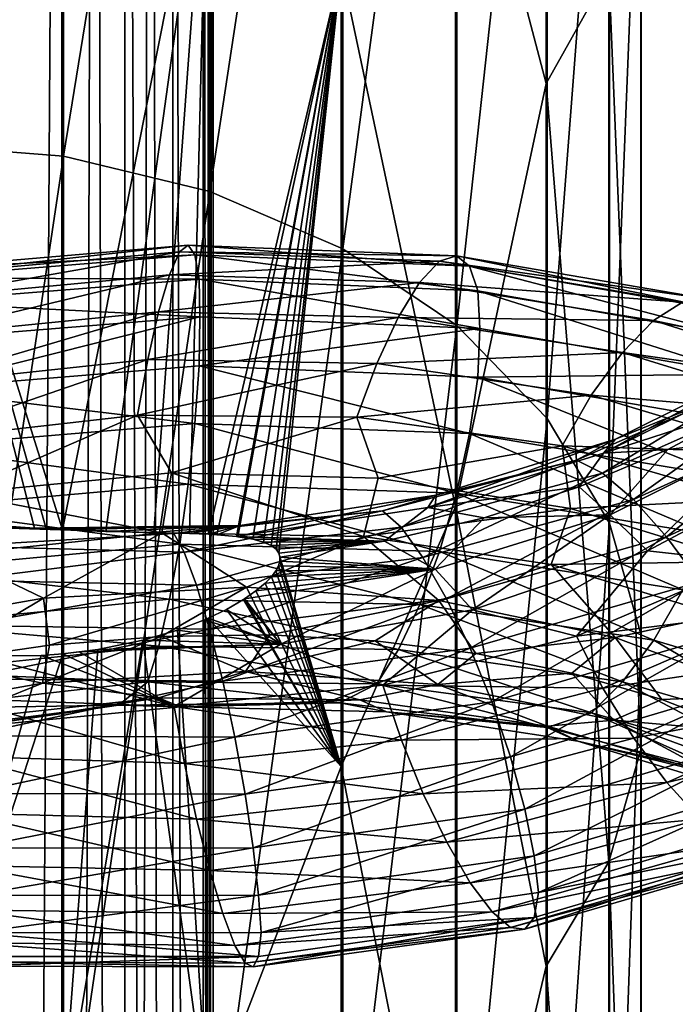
# Model space of a CAD drawing. Header units: metres. Extents: x -109 to 109, y -452 to 89.
# Tile 384 of 656: x 1 to 9, y -55 to -44. Entities that reach past the tile are written whole.
import ezdxf

# ---------------------------------------------------------------- set-up
doc = ezdxf.new("R2010")
doc.units = ezdxf.units.M
doc.layers.add('solid_K244270000C71_000_01', color=7, linetype='CONTINUOUS')
doc.layers.add('solid_k244270000c71_000_02', color=7, linetype='CONTINUOUS')

msp = doc.modelspace()

# ---------------------------------------------------------------- linework, layer by layer
at = {"layer": 'solid_K244270000C71_000_01'}
for points in [[(2.778136, -22.327826, 372.371063), (3.031089, -153.699997, 372.749908), (2.474874, -153.699997, 372.025024)], [(2.474925, -22.363464, 372.025085), (2.778136, -22.327826, 372.371063), (2.474874, -153.699997, 372.025024)], [(2.778137, -22.327826, 376.628754), (2.474925, -22.363464, 376.974731), (3.031089, -153.699997, 376.249908)], [(2.778136, -22.327826, 372.371063), (3.033048, -22.294632, 372.753296), (3.031089, -153.699997, 372.749908)], [(3.033048, -22.294632, 376.246521), (2.778137, -22.327826, 376.628754), (3.031089, -153.699997, 376.249908)], [(3.033048, -22.294632, 376.246521), (3.031089, -153.699997, 376.249908), (3.38074, -153.699997, 375.405762)], [(3.033048, -22.294632, 372.753296), (3.38074, -153.699997, 373.594025), (3.031089, -153.699997, 372.749908)], [(3.38175, -22.244411, 375.402008), (3.033048, -22.294632, 376.246521), (3.38074, -153.699997, 375.405762)], [(3.033048, -22.294632, 372.753296), (3.38175, -22.244411, 373.597809), (3.38074, -153.699997, 373.594025)], [(3.5, -22.22611, 374.499908), (3.5, -153.699997, 374.499908), (3.38074, -153.699997, 373.594025)], [(3.38175, -22.244411, 373.597809), (3.5, -22.22611, 374.499908), (3.38074, -153.699997, 373.594025)], [(3.38175, -22.244411, 375.402008), (3.38074, -153.699997, 375.405762), (3.5, -153.699997, 374.499908)], [(3.5, -22.22611, 374.499908), (3.38175, -22.244411, 375.402008), (3.5, -153.699997, 374.499908)], [(1.746732, -22.432095, 377.532867), (0.902252, -22.481905, 377.881622), (0.905867, -153.699997, 377.880646)], [(0.902252, -22.481905, 371.118195), (1.746732, -22.432095, 371.466919), (0.905867, -153.699997, 371.119171)], [(1.746732, -22.432095, 377.532867), (0.905867, -153.699997, 377.880646), (1.75, -153.699997, 377.531006)], [(1.746732, -22.432095, 371.466919), (1.75, -153.699997, 371.468811), (0.905867, -153.699997, 371.119171)], [(2.128956, -22.39905, 377.277954), (1.746732, -22.432095, 377.532867), (1.75, -153.699997, 377.531006)], [(1.746732, -22.432095, 371.466919), (2.128956, -22.39905, 371.721863), (1.75, -153.699997, 371.468811)], [(2.128956, -22.39905, 377.277954), (1.75, -153.699997, 377.531006), (2.474874, -153.699997, 376.974792)], [(2.128956, -22.39905, 371.721863), (2.474874, -153.699997, 372.025024), (1.75, -153.699997, 371.468811)], [(2.474925, -22.363464, 376.974731), (2.128956, -22.39905, 377.277954), (2.474874, -153.699997, 376.974792)], [(2.128956, -22.39905, 371.721863), (2.474925, -22.363464, 372.025085), (2.474874, -153.699997, 372.025024)], [(2.474925, -22.363464, 376.974731), (2.474874, -153.699997, 376.974792), (3.031089, -153.699997, 376.249908)], [(0, -34.381973, 793.160645), (0, -45.258682, 806.240356), (1.767249, -34.530003, 793.048462)], [(0, -45.258682, 806.240356), (1.767249, -45.397137, 806.116577), (1.767249, -34.530003, 793.048462)], [(1.767249, -34.530003, 793.048462), (1.767249, -45.397137, 806.116577), (3.458888, -34.968197, 792.716309)], [(1.767249, -45.397137, 806.116577), (3.458888, -45.806995, 805.75), (3.458888, -34.968197, 792.716309)], [(3.458888, -34.968197, 792.716309), (3.458888, -45.806995, 805.75), (4.999055, -35.677368, 792.178772)], [(6.304805, -40.557217, 777.54126), (7.353192, -35.370823, 772.376648), (7.353192, -44.554089, 785.450439)], [(8.079568, -43.260101, 786.431213), (7.353192, -44.554089, 785.450439), (7.353192, -35.370823, 772.376648)], [(3.458888, -45.806995, 805.75), (4.999055, -46.47031, 805.156799), (4.999055, -35.677368, 792.178772)], [(4.999055, -35.677368, 792.178772), (4.999055, -46.47031, 805.156799), (6.320303, -36.626461, 791.459351)], [(4.999055, -46.47031, 805.156799), (6.320303, -47.358025, 804.362915), (6.320303, -36.626461, 791.459351)], [(6.320303, -36.626461, 791.459351), (6.320303, -47.358025, 804.362915), (7.364774, -37.773911, 790.589661)], [(6.320303, -47.358025, 804.362915), (7.364774, -48.431274, 803.403137), (7.364774, -37.773911, 790.589661)], [(7.364774, -37.773911, 790.589661), (7.364774, -48.431274, 803.403137), (8.086726, -39.069469, 789.607605)], [(7.364774, -48.431274, 803.403137), (8.086726, -49.643055, 802.319397), (8.086726, -39.069469, 789.607605)], [(8.086726, -39.069469, 789.607605), (8.086726, -49.643055, 802.319397), (8.454546, -40.456402, 788.556396)], [(4.980319, -43.20858, 779.232605), (6.304805, -40.557217, 777.54126), (6.304805, -49.453522, 789.332947)], [(6.304805, -49.453522, 789.332947), (6.304805, -40.557217, 777.54126), (7.353192, -44.554089, 785.450439)], [(8.086726, -49.643055, 802.319397), (8.454546, -50.940296, 801.159302), (8.454546, -40.456402, 788.556396)], [(8.454546, -40.456402, 788.556396), (8.454546, -50.940296, 801.159302), (8.452125, -41.87397, 787.481873)], [(3.437735, -41.226017, 774.859253), (1.754333, -49.720928, 785.489807), (1.744606, -41.292599, 773.987427)], [(3.437735, -41.226017, 774.859253), (2.257303, -49.739788, 785.710327), (1.754333, -49.720928, 785.489807)], [(3.437735, -41.226017, 774.859253), (2.811814, -49.753162, 786.005859), (2.257303, -49.739788, 785.710327)], [(3.437735, -41.226017, 774.859253), (3.225638, -49.763775, 786.271667), (2.811814, -49.753162, 786.005859)], [(3.437735, -41.226017, 774.859253), (3.445508, -49.772915, 786.433533), (3.225638, -49.763775, 786.271667)], [(4.980319, -43.20858, 779.232605), (3.445508, -49.772915, 786.433533), (3.437735, -41.226017, 774.859253)], [(8.452125, -41.87397, 787.481873), (8.452125, -52.266197, 799.973511), (8.079568, -43.260101, 786.431213)], [(8.454546, -50.940296, 801.159302), (8.452125, -52.266197, 799.973511), (8.452125, -41.87397, 787.481873)], [(4.980319, -43.20858, 779.232605), (3.540822, -49.778484, 786.509399), (3.445508, -49.772915, 786.433533)], [(4.980319, -43.20858, 779.232605), (3.768204, -49.798592, 786.707947), (3.540822, -49.778484, 786.509399)], [(4.980319, -43.20858, 779.232605), (3.782836, -49.800346, 786.721741), (3.768204, -49.798592, 786.707947)], [(4.980319, -43.20858, 779.232605), (3.95776, -49.828815, 786.900391), (3.782836, -49.800346, 786.721741)], [(4.980319, -43.20858, 779.232605), (4.083515, -49.863361, 787.051331), (3.95776, -49.828815, 786.900391)], [(4.980319, -43.20858, 779.232605), (4.170377, -49.902615, 787.177185), (4.083515, -49.863361, 787.051331)], [(4.980319, -43.20858, 779.232605), (4.226711, -49.945179, 787.281189), (4.170377, -49.902615, 787.177185)], [(4.980319, -43.20858, 779.232605), (4.259057, -49.989647, 787.366089), (4.226711, -49.945179, 787.281189)], [(4.980319, -43.20858, 779.232605), (4.980319, -52.459599, 791.095459), (4.259057, -49.989647, 787.366089)], [(4.980319, -43.20858, 779.232605), (6.304805, -49.453522, 789.332947), (4.980319, -52.459599, 791.095459)], [(8.079568, -43.260101, 786.431213), (8.079568, -53.562691, 798.814087), (7.353192, -44.554089, 785.450439)], [(8.452125, -52.266197, 799.973511), (8.079568, -53.562691, 798.814087), (8.079568, -43.260101, 786.431213)], [(6.304805, -49.453522, 789.332947), (7.353192, -44.554089, 785.450439), (7.353192, -54.772999, 797.731689)], [(8.079568, -53.562691, 798.814087), (7.353192, -54.772999, 797.731689), (7.353192, -44.554089, 785.450439)], [(0, -45.258682, 806.240356), (0, -57.165459, 818.389893), (1.767249, -45.397137, 806.116577)], [(0, -57.165459, 818.389893), (1.767249, -57.293434, 818.255249), (1.767249, -45.397137, 806.116577)], [(1.767249, -45.397137, 806.116577), (1.767249, -57.293434, 818.255249), (3.458888, -45.806995, 805.75)], [(1.767249, -57.293434, 818.255249), (3.458888, -57.672264, 817.85675), (3.458888, -45.806995, 805.75)], [(3.458888, -45.806995, 805.75), (3.458888, -57.672264, 817.85675), (4.999055, -46.47031, 805.156799)], [(0.006252, -46.778297, 829.222656), (0.006452, -46.698555, 829.928345), (3.210426, -46.427982, 829.26947)], [(3.110912, -46.504055, 828.57074), (0.006252, -46.778297, 829.222656), (3.210426, -46.427982, 829.26947)], [(3.210426, -46.427982, 829.26947), (0.006452, -46.698555, 829.928345), (3.287148, -46.537621, 829.969299)], [(3.110912, -46.504055, 828.57074), (3.210426, -46.427982, 829.26947), (6.314498, -46.549065, 828.210144)], [(3.210426, -46.427982, 829.26947), (3.287148, -46.537621, 829.969299), (6.465402, -46.669079, 828.894287)], [(6.314498, -46.549065, 828.210144), (3.210426, -46.427982, 829.26947), (6.465402, -46.669079, 828.894287)], [(3.458888, -57.672264, 817.85675), (4.999055, -58.285358, 817.211792), (4.999055, -46.47031, 805.156799)], [(4.999055, -46.47031, 805.156799), (4.999055, -58.285358, 817.211792), (6.320303, -47.358025, 804.362915)], [(0.006016, -47.049816, 828.56366), (0.006252, -46.778297, 829.222656), (3.110912, -46.504055, 828.57074)], [(2.993939, -46.770496, 827.920288), (0.006016, -47.049816, 828.56366), (3.110912, -46.504055, 828.57074)], [(0.006452, -46.698555, 829.928345), (0.006606, -46.806087, 830.633362), (3.287148, -46.537621, 829.969299)], [(3.287148, -46.537621, 829.969299), (0.006606, -46.806087, 830.633362), (3.336515, -46.819164, 830.620483)], [(2.993939, -46.770496, 827.920288), (3.110912, -46.504055, 828.57074), (6.118767, -46.610134, 827.531555)], [(6.118767, -46.610134, 827.531555), (3.110912, -46.504055, 828.57074), (6.314498, -46.549065, 828.210144)], [(3.287148, -46.537621, 829.969299), (3.336515, -46.819164, 830.620483), (6.5625, -46.955814, 829.535156)], [(6.465402, -46.669079, 828.894287), (3.287148, -46.537621, 829.969299), (6.5625, -46.955814, 829.535156)], [(6.118767, -46.610134, 827.531555), (6.314498, -46.549065, 828.210144), (9.220133, -47.049229, 826.770508)], [(6.314498, -46.549065, 828.210144), (6.465402, -46.669079, 828.894287), (9.440475, -47.187634, 827.428894)], [(9.220133, -47.049229, 826.770508), (6.314498, -46.549065, 828.210144), (9.440475, -47.187634, 827.428894)], [(5.888696, -46.857697, 826.904602), (2.993939, -46.770496, 827.920288), (6.118767, -46.610134, 827.531555)], [(5.888696, -46.857697, 826.904602), (6.118767, -46.610134, 827.531555), (8.934335, -47.084309, 826.124573)], [(8.934335, -47.084309, 826.124573), (6.118767, -46.610134, 827.531555), (9.220133, -47.049229, 826.770508)], [(6.465402, -46.669079, 828.894287), (6.5625, -46.955814, 829.535156), (9.582253, -47.484169, 828.052429)], [(9.440475, -47.187634, 827.428894), (6.465402, -46.669079, 828.894287), (9.582253, -47.484169, 828.052429)], [(0.005763, -47.484024, 827.990112), (0.006016, -47.049816, 828.56366), (2.993939, -46.770496, 827.920288)], [(2.867882, -47.198643, 827.356201), (0.005763, -47.484024, 827.990112), (2.993939, -46.770496, 827.920288)], [(0.006606, -46.806087, 830.633362), (0.006705, -47.087177, 831.287476), (3.336515, -46.819164, 830.620483)], [(3.336515, -46.819164, 830.620483), (0.006705, -47.087177, 831.287476), (3.345014, -47.25753, 831.174683)], [(2.867882, -47.198643, 827.356201), (2.993939, -46.770496, 827.920288), (5.888696, -46.857697, 826.904602)], [(3.336515, -46.819164, 830.620483), (3.345014, -47.25753, 831.174683), (6.58752, -47.392513, 830.086853)], [(6.5625, -46.955814, 829.535156), (3.336515, -46.819164, 830.620483), (6.58752, -47.392513, 830.086853)], [(5.640758, -47.264545, 826.365784), (2.867882, -47.198643, 827.356201), (5.888696, -46.857697, 826.904602)], [(5.640758, -47.264545, 826.365784), (5.888696, -46.857697, 826.904602), (8.598395, -47.299629, 825.535339)], [(8.598395, -47.299629, 825.535339), (5.888696, -46.857697, 826.904602), (8.934335, -47.084309, 826.124573)], [(6.5625, -46.955814, 829.535156), (6.58752, -47.392513, 830.086853), (9.617669, -47.918491, 828.601501)], [(9.582253, -47.484169, 828.052429), (6.5625, -46.955814, 829.535156), (9.617669, -47.918491, 828.601501)], [(0.006705, -47.087177, 831.287476), (-0.002015, -47.527874, 831.840942), (3.345014, -47.25753, 831.174683)], [(8.598395, -47.299629, 825.535339), (8.934335, -47.084309, 826.124573), (11.471244, -47.899044, 824.384216)], [(3.345014, -47.25753, 831.174683), (-0.002015, -47.527874, 831.840942), (0.006706, -48.096996, 832.243408)], [(0.00551, -48.043633, 827.538269), (0.005763, -47.484024, 827.990112), (2.867882, -47.198643, 827.356201)], [(2.74187, -47.751678, 826.914001), (0.00551, -48.043633, 827.538269), (2.867882, -47.198643, 827.356201)], [(3.345014, -47.25753, 831.174683), (0.006706, -48.096996, 832.243408), (3.336855, -47.824768, 831.578125)], [(2.74187, -47.751678, 826.914001), (2.867882, -47.198643, 827.356201), (5.640758, -47.264545, 826.365784)], [(5.392909, -47.795486, 825.94873), (2.74187, -47.751678, 826.914001), (5.640758, -47.264545, 826.365784)], [(6.58752, -47.392513, 830.086853), (3.345014, -47.25753, 831.174683), (3.336855, -47.824768, 831.578125)], [(5.392909, -47.795486, 825.94873), (5.640758, -47.264545, 826.365784), (8.236368, -47.670429, 825.036621)], [(8.236368, -47.670429, 825.036621), (5.640758, -47.264545, 826.365784), (8.598395, -47.299629, 825.535339)], [(6.58752, -47.392513, 830.086853), (3.336855, -47.824768, 831.578125), (6.563168, -47.954578, 830.491882)], [(4.999055, -58.285358, 817.211792), (6.320303, -59.105869, 816.348633), (6.320303, -47.358025, 804.362915)], [(6.320303, -47.358025, 804.362915), (6.320303, -59.105869, 816.348633), (7.364774, -48.431274, 803.403137)], [(9.617669, -47.918491, 828.601501), (6.58752, -47.392513, 830.086853), (6.563168, -47.954578, 830.491882)], [(8.236368, -47.670429, 825.036621), (8.598395, -47.299629, 825.535339), (11.039914, -48.069748, 823.84552)], [(11.039914, -48.069748, 823.84552), (8.598395, -47.299629, 825.535339), (11.471244, -47.899044, 824.384216)], [(7.874472, -48.164261, 824.659424), (5.392909, -47.795486, 825.94873), (8.236368, -47.670429, 825.036621)], [(7.874472, -48.164261, 824.659424), (8.236368, -47.670429, 825.036621), (10.575089, -48.390858, 823.400574)], [(10.575089, -48.390858, 823.400574), (8.236368, -47.670429, 825.036621), (11.039914, -48.069748, 823.84552)], [(0.005275, -48.691639, 827.243958), (0.00551, -48.043633, 827.538269), (2.74187, -47.751678, 826.914001)], [(2.625034, -48.393082, 826.628906), (0.005275, -48.691639, 827.243958), (2.74187, -47.751678, 826.914001)], [(3.336855, -47.824768, 831.578125), (0.006706, -48.096996, 832.243408), (3.287785, -48.48896, 831.827332)], [(2.625034, -48.393082, 826.628906), (2.74187, -47.751678, 826.914001), (5.392909, -47.795486, 825.94873)], [(5.163107, -48.415638, 825.68689), (2.625034, -48.393082, 826.628906), (5.392909, -47.795486, 825.94873)], [(3.336855, -47.824768, 831.578125), (3.287785, -48.48896, 831.827332), (6.466653, -48.607246, 830.750671)], [(6.563168, -47.954578, 830.491882), (3.336855, -47.824768, 831.578125), (6.466653, -48.607246, 830.750671)], [(5.163107, -48.415638, 825.68689), (5.392909, -47.795486, 825.94873), (7.874472, -48.164261, 824.659424)], [(8.01792, -48.832565, 788.862122), (9.987719, -47.759895, 789.680298), (8.156301, -48.672527, 788.260437)], [(8.01792, -48.832565, 788.862122), (9.808377, -47.947014, 790.267517), (9.987719, -47.759895, 789.680298)], [(8.156301, -48.672527, 788.260437), (9.987719, -47.759895, 789.680298), (9.708642, -48.037495, 788.605957)], [(6.563168, -47.954578, 830.491882), (6.466653, -48.607246, 830.750671), (9.442302, -49.107861, 829.278809)], [(9.617669, -47.918491, 828.601501), (6.563168, -47.954578, 830.491882), (9.583228, -48.473602, 829.005676)], [(9.583228, -48.473602, 829.005676), (6.563168, -47.954578, 830.491882), (9.442302, -49.107861, 829.278809)], [(8.01792, -48.832565, 788.862122), (9.709289, -48.284573, 790.755676), (9.808377, -47.947014, 790.267517)], [(7.704705, -48.916351, 787.214539), (9.708642, -48.037495, 788.605957), (8.007646, -49.064812, 786.629639)], [(8.156301, -48.672527, 788.260437), (9.708642, -48.037495, 788.605957), (7.704705, -48.916351, 787.214539)], [(9.708642, -48.037495, 788.605957), (10.090376, -48.134193, 788.055298), (8.007646, -49.064812, 786.629639)], [(0.006706, -48.096996, 832.243408), (0.006607, -48.765568, 832.488098), (3.287785, -48.48896, 831.827332)], [(7.538925, -48.748985, 824.434326), (5.163107, -48.415638, 825.68689), (7.874472, -48.164261, 824.659424)], [(7.538925, -48.748985, 824.434326), (7.874472, -48.164261, 824.659424), (10.110432, -48.833698, 823.076538)], [(10.110432, -48.833698, 823.076538), (7.874472, -48.164261, 824.659424), (10.575089, -48.390858, 823.400574)], [(8.007646, -49.064812, 786.629639), (10.090376, -48.134193, 788.055298), (8.364055, -49.369278, 786.109924)], [(10.090376, -48.134193, 788.055298), (10.539484, -48.37923, 787.576721), (8.364055, -49.369278, 786.109924)], [(8.01792, -48.832565, 788.862122), (8.764957, -48.790127, 789.964294), (9.709289, -48.284573, 790.755676)], [(9.87171, -48.66103, 791.27356), (9.709289, -48.284573, 790.755676), (8.764957, -48.790127, 789.964294)], [(2.625034, -48.393082, 826.628906), (0.530338, -49.30043, 827.035461), (0.005275, -48.691639, 827.243958)], [(2.625034, -48.393082, 826.628906), (3.015449, -49.061234, 826.370667), (0.530338, -49.30043, 827.035461)], [(5.163107, -48.415638, 825.68689), (3.015449, -49.061234, 826.370667), (2.625034, -48.393082, 826.628906)], [(5.163107, -48.415638, 825.68689), (5.408473, -49.122425, 825.399841), (3.015449, -49.061234, 826.370667)], [(7.538925, -48.748985, 824.434326), (5.408473, -49.122425, 825.399841), (5.163107, -48.415638, 825.68689)], [(6.320303, -59.105869, 816.348633), (7.364774, -60.097866, 815.305054), (7.364774, -48.431274, 803.403137)], [(7.364774, -48.431274, 803.403137), (7.364774, -60.097866, 815.305054), (8.086726, -49.643055, 802.319397)], [(8.364055, -49.369278, 786.109924), (10.539484, -48.37923, 787.576721), (8.748451, -49.800938, 785.684204)], [(10.539484, -48.37923, 787.576721), (11.02386, -48.748047, 787.196228), (8.748451, -49.800938, 785.684204)], [(3.287785, -48.48896, 831.827332), (0.006607, -48.765568, 832.488098), (3.211313, -49.193401, 831.902527)], [(3.287785, -48.48896, 831.827332), (3.211313, -49.193401, 831.902527), (6.316243, -49.296055, 830.841125)], [(6.466653, -48.607246, 830.750671), (3.287785, -48.48896, 831.827332), (6.316243, -49.296055, 830.841125)], [(6.466653, -48.607246, 830.750671), (6.316243, -49.296055, 830.841125), (9.22268, -49.771164, 829.392639)], [(9.442302, -49.107861, 829.278809), (6.466653, -48.607246, 830.750671), (9.22268, -49.771164, 829.392639)], [(0.006607, -48.765568, 832.488098), (0.006453, -49.475437, 832.556641), (3.211313, -49.193401, 831.902527)], [(7.538925, -48.748985, 824.434326), (7.635037, -49.473129, 824.139587), (5.408473, -49.122425, 825.399841)], [(5.983622, -49.461109, 787.667786), (8.156301, -48.672527, 788.260437), (6.076626, -49.321514, 787.055603)], [(5.983622, -49.461109, 787.667786), (8.01792, -48.832565, 788.862122), (8.156301, -48.672527, 788.260437)], [(6.076626, -49.321514, 787.055603), (8.156301, -48.672527, 788.260437), (7.704705, -48.916351, 787.214539)], [(9.679606, -49.369896, 822.900208), (7.635037, -49.473129, 824.139587), (7.538925, -48.748985, 824.434326)], [(9.679606, -49.369896, 822.900208), (7.538925, -48.748985, 824.434326), (10.110432, -48.833698, 823.076538)], [(8.093836, -49.545757, 789.856689), (8.527324, -49.962574, 790.346741), (9.87171, -48.66103, 791.27356)], [(8.093836, -49.545757, 789.856689), (9.87171, -48.66103, 791.27356), (8.764957, -48.790127, 789.964294)], [(9.87171, -48.66103, 791.27356), (8.527324, -49.962574, 790.346741), (10.294909, -49.028419, 791.806702)], [(8.748451, -49.800938, 785.684204), (11.02386, -48.748047, 787.196228), (9.132987, -50.324177, 785.377991)], [(5.983622, -49.461109, 787.667786), (7.73678, -49.225002, 789.230835), (8.01792, -48.832565, 788.862122)], [(8.093836, -49.545757, 789.856689), (8.764957, -48.790127, 789.964294), (7.73678, -49.225002, 789.230835)], [(8.01792, -48.832565, 788.862122), (7.73678, -49.225002, 789.230835), (8.764957, -48.790127, 789.964294)], [(5.460667, -49.503235, 786.058044), (7.704705, -48.916351, 787.214539), (5.675375, -49.691441, 785.447632)], [(6.076626, -49.321514, 787.055603), (7.704705, -48.916351, 787.214539), (5.460667, -49.503235, 786.058044)], [(7.704705, -48.916351, 787.214539), (8.007646, -49.064812, 786.629639), (5.675375, -49.691441, 785.447632)], [(2.905492, -49.755077, 826.457336), (0.530338, -49.30043, 827.035461), (3.015449, -49.061234, 826.370667)], [(5.240479, -49.797939, 825.499084), (2.905492, -49.755077, 826.457336), (3.015449, -49.061234, 826.370667)], [(5.240479, -49.797939, 825.499084), (3.015449, -49.061234, 826.370667), (5.408473, -49.122425, 825.399841)], [(5.675375, -49.691441, 785.447632), (8.007646, -49.064812, 786.629639), (5.927977, -50.041435, 784.897278)], [(8.007646, -49.064812, 786.629639), (8.364055, -49.369278, 786.109924), (5.927977, -50.041435, 784.897278)], [(9.71205, -50.096359, 791.211121), (10.294909, -49.028419, 791.806702), (8.527324, -49.962574, 790.346741)], [(3.211313, -49.193401, 831.902527), (0.006453, -49.475437, 832.556641), (3.112004, -49.887615, 831.792419)], [(3.211313, -49.193401, 831.902527), (3.112004, -49.887615, 831.792419), (6.120914, -49.971516, 830.750977)], [(6.316243, -49.296055, 830.841125), (3.211313, -49.193401, 831.902527), (6.120914, -49.971516, 830.750977)], [(5.240479, -49.797939, 825.499084), (5.408473, -49.122425, 825.399841), (7.635037, -49.473129, 824.139587)], [(5.983622, -49.461109, 787.667786), (6.637835, -49.581448, 788.562134), (7.73678, -49.225002, 789.230835)], [(8.093836, -49.545757, 789.856689), (7.73678, -49.225002, 789.230835), (6.637835, -49.581448, 788.562134)], [(2.905492, -49.755077, 826.457336), (0.480723, -50.006313, 827.114441), (0.530338, -49.30043, 827.035461)], [(3.810436, -49.672203, 786.088562), (3.768204, -49.798592, 786.707947), (6.076626, -49.321514, 787.055603)], [(5.983622, -49.461109, 787.667786), (6.076626, -49.321514, 787.055603), (3.768204, -49.798592, 786.707947)], [(3.810436, -49.672203, 786.088562), (6.076626, -49.321514, 787.055603), (5.460667, -49.503235, 786.058044)], [(6.316243, -49.296055, 830.841125), (6.120914, -49.971516, 830.750977), (8.93747, -50.415649, 829.33374)], [(9.22268, -49.771164, 829.392639), (6.316243, -49.296055, 830.841125), (8.93747, -50.415649, 829.33374)], [(4.980319, -52.459599, 791.095459), (6.304805, -49.453522, 789.332947), (6.304805, -59.219906, 800.414673)], [(5.927977, -50.041435, 784.897278), (8.364055, -49.369278, 786.109924), (6.200417, -50.521156, 784.437988)], [(8.364055, -49.369278, 786.109924), (8.748451, -49.800938, 785.684204), (6.200417, -50.521156, 784.437988)], [(6.304805, -59.219906, 800.414673), (6.304805, -49.453522, 789.332947), (7.353192, -54.772999, 797.731689)], [(9.679606, -49.369896, 822.900208), (9.628572, -50.089367, 822.619385), (7.635037, -49.473129, 824.139587)], [(0.006453, -49.475437, 832.556641), (0.006254, -50.175755, 832.438354), (3.112004, -49.887615, 831.792419)], [(3.04489, -49.765224, 785.157349), (5.460667, -49.503235, 786.058044), (3.164612, -49.979813, 784.530762)], [(3.810436, -49.672203, 786.088562), (5.460667, -49.503235, 786.058044), (3.04489, -49.765224, 785.157349)], [(5.460667, -49.503235, 786.058044), (5.675375, -49.691441, 785.447632), (3.164612, -49.979813, 784.530762)], [(5.983622, -49.461109, 787.667786), (3.768204, -49.798592, 786.707947), (5.481184, -49.853012, 787.963623)], [(7.412256, -50.124214, 824.25592), (5.240479, -49.797939, 825.499084), (7.635037, -49.473129, 824.139587)], [(5.983622, -49.461109, 787.667786), (5.481184, -49.853012, 787.963623), (6.637835, -49.581448, 788.562134)], [(6.070419, -50.176842, 788.650879), (6.50322, -50.645821, 789.097656), (8.093836, -49.545757, 789.856689)], [(6.070419, -50.176842, 788.650879), (8.093836, -49.545757, 789.856689), (6.637835, -49.581448, 788.562134)], [(8.093836, -49.545757, 789.856689), (6.50322, -50.645821, 789.097656), (8.527324, -49.962574, 790.346741)], [(7.412256, -50.124214, 824.25592), (7.635037, -49.473129, 824.139587), (9.628572, -50.089367, 822.619385)], [(0.534235, -49.683517, 784.521912), (0.788048, -49.654179, 785.169312), (1.431523, -49.703571, 785.368591)], [(0.534235, -49.683517, 784.521912), (1.431523, -49.703571, 785.368591), (3.04489, -49.765224, 785.157349)], [(0.534235, -49.683517, 784.521912), (3.04489, -49.765224, 785.157349), (0.555241, -49.910374, 783.888916)], [(3.810436, -49.672203, 786.088562), (1.431523, -49.703571, 785.368591), (1.566381, -49.711369, 785.417419)], [(3.810436, -49.672203, 786.088562), (3.04489, -49.765224, 785.157349), (1.431523, -49.703571, 785.368591)], [(3.810436, -49.672203, 786.088562), (1.566381, -49.711369, 785.417419), (1.754333, -49.720928, 785.489807)], [(3.810436, -49.672203, 786.088562), (1.754333, -49.720928, 785.489807), (2.257303, -49.739788, 785.710327)], [(3.810436, -49.672203, 786.088562), (2.257303, -49.739788, 785.710327), (2.811814, -49.753162, 786.005859)], [(3.810436, -49.672203, 786.088562), (2.811814, -49.753162, 786.005859), (3.225638, -49.763775, 786.271667)], [(3.810436, -49.672203, 786.088562), (3.225638, -49.763775, 786.271667), (3.445508, -49.772915, 786.433533)], [(3.810436, -49.672203, 786.088562), (3.445508, -49.772915, 786.433533), (3.540822, -49.778484, 786.509399)], [(3.810436, -49.672203, 786.088562), (3.540822, -49.778484, 786.509399), (3.768204, -49.798592, 786.707947)], [(6.070419, -50.176842, 788.650879), (6.637835, -49.581448, 788.562134), (5.481184, -49.853012, 787.963623)], [(7.364774, -60.097866, 815.305054), (8.086726, -61.217903, 814.12677), (8.086726, -49.643055, 802.319397)], [(8.086726, -49.643055, 802.319397), (8.086726, -61.217903, 814.12677), (8.454546, -50.940296, 801.159302)], [(1.533258, -50.511311, 827.103333), (0.480723, -50.006313, 827.114441), (2.905492, -49.755077, 826.457336)], [(3.04489, -49.765224, 785.157349), (3.164612, -49.979813, 784.530762), (0.555241, -49.910374, 783.888916)], [(3.88352, -50.383251, 826.316956), (1.533258, -50.511311, 827.103333), (2.905492, -49.755077, 826.457336)], [(3.88352, -50.383251, 826.316956), (2.905492, -49.755077, 826.457336), (5.240479, -49.797939, 825.499084)], [(3.164612, -49.979813, 784.530762), (5.675375, -49.691441, 785.447632), (3.305464, -50.359879, 783.961182)], [(5.675375, -49.691441, 785.447632), (5.927977, -50.041435, 784.897278), (3.305464, -50.359879, 783.961182)], [(5.481184, -49.853012, 787.963623), (3.768204, -49.798592, 786.707947), (3.782836, -49.800346, 786.721741)], [(6.112689, -50.539852, 825.239807), (3.88352, -50.383251, 826.316956), (5.240479, -49.797939, 825.499084)], [(6.112689, -50.539852, 825.239807), (5.240479, -49.797939, 825.499084), (7.412256, -50.124214, 824.25592)], [(3.112004, -49.887615, 831.792419), (0.006254, -50.175755, 832.438354), (2.995167, -50.524223, 831.494507)], [(0.555241, -49.910374, 783.888916), (3.164612, -49.979813, 784.530762), (0.579954, -50.304173, 783.311951)], [(3.112004, -49.887615, 831.792419), (2.995167, -50.524223, 831.494507), (5.891112, -50.587311, 830.476807)], [(6.120914, -49.971516, 830.750977), (3.112004, -49.887615, 831.792419), (5.891112, -50.587311, 830.476807)], [(5.481184, -49.853012, 787.963623), (3.782836, -49.800346, 786.721741), (3.95776, -49.828815, 786.900391)], [(5.481184, -49.853012, 787.963623), (3.95776, -49.828815, 786.900391), (4.083515, -49.863361, 787.051331)], [(5.481184, -49.853012, 787.963623), (4.083515, -49.863361, 787.051331), (4.170377, -49.902615, 787.177185)], [(5.481184, -49.853012, 787.963623), (4.170377, -49.902615, 787.177185), (4.226711, -49.945179, 787.281189)], [(5.481184, -49.853012, 787.963623), (4.226711, -49.945179, 787.281189), (4.259057, -49.989647, 787.366089)], [(5.481184, -49.853012, 787.963623), (4.259057, -49.989647, 787.366089), (4.272884, -50.035873, 787.436218)], [(6.070419, -50.176842, 788.650879), (5.481184, -49.853012, 787.963623), (4.272884, -50.035873, 787.436218)], [(6.200417, -50.521156, 784.437988), (8.748451, -49.800938, 785.684204), (6.472954, -51.091465, 784.097595)], [(8.748451, -49.800938, 785.684204), (9.132987, -50.324177, 785.377991), (6.472954, -51.091465, 784.097595)], [(1.533258, -50.511311, 827.103333), (-0.864345, -50.931896, 827.585205), (0.480723, -50.006313, 827.114441)], [(3.164612, -49.979813, 784.530762), (3.305464, -50.359879, 783.961182), (0.579954, -50.304173, 783.311951)], [(4.980319, -52.459599, 791.095459), (4.272884, -50.035873, 787.436218), (4.259057, -49.989647, 787.366089)], [(6.120914, -49.971516, 830.750977), (5.891112, -50.587311, 830.476807), (8.601924, -50.996716, 829.096924)], [(8.93747, -50.415649, 829.33374), (6.120914, -49.971516, 830.750977), (8.601924, -50.996716, 829.096924)], [(7.70741, -50.951126, 789.804199), (8.527324, -49.962574, 790.346741), (6.50322, -50.645821, 789.097656)], [(7.70741, -50.951126, 789.804199), (9.71205, -50.096359, 791.211121), (8.527324, -49.962574, 790.346741)], [(3.305464, -50.359879, 783.961182), (5.927977, -50.041435, 784.897278), (3.457377, -50.871223, 783.480957)], [(5.927977, -50.041435, 784.897278), (6.200417, -50.521156, 784.437988), (3.457377, -50.871223, 783.480957)], [(4.980319, -52.459599, 791.095459), (4.22444, -50.195827, 787.589844), (4.255978, -50.136448, 787.545227)], [(6.070419, -50.176842, 788.650879), (4.255978, -50.136448, 787.545227), (4.22444, -50.195827, 787.589844)], [(4.980319, -52.459599, 791.095459), (4.255978, -50.136448, 787.545227), (4.271484, -50.084026, 787.494629)], [(6.070419, -50.176842, 788.650879), (4.271484, -50.084026, 787.494629), (4.255978, -50.136448, 787.545227)], [(4.980319, -52.459599, 791.095459), (4.271484, -50.084026, 787.494629), (4.272884, -50.035873, 787.436218)], [(6.070419, -50.176842, 788.650879), (4.272884, -50.035873, 787.436218), (4.271484, -50.084026, 787.494629)], [(8.151551, -50.965431, 823.893127), (6.112689, -50.539852, 825.239807), (7.412256, -50.124214, 824.25592)], [(9.355102, -50.710327, 822.757202), (7.412256, -50.124214, 824.25592), (9.628572, -50.089367, 822.619385)], [(8.151551, -50.965431, 823.893127), (7.412256, -50.124214, 824.25592), (9.355102, -50.710327, 822.757202)], [(10.094573, -50.654194, 791.243958), (9.71205, -50.096359, 791.211121), (7.70741, -50.951126, 789.804199)], [(0.006254, -50.175755, 832.438354), (0.006019, -50.81879, 832.131104), (2.995167, -50.524223, 831.494507)], [(6.070419, -50.176842, 788.650879), (3.993805, -50.428616, 787.674988), (3.863244, -50.519936, 787.679626)], [(6.070419, -50.176842, 788.650879), (3.863244, -50.519936, 787.679626), (4.282475, -51.043289, 788.08313)], [(6.070419, -50.176842, 788.650879), (4.099384, -50.340103, 787.656494), (3.993805, -50.428616, 787.674988)], [(6.070419, -50.176842, 788.650879), (4.173697, -50.263336, 787.627441), (4.099384, -50.340103, 787.656494)], [(6.070419, -50.176842, 788.650879), (4.22444, -50.195827, 787.589844), (4.173697, -50.263336, 787.627441)], [(4.980319, -52.459599, 791.095459), (4.173697, -50.263336, 787.627441), (4.22444, -50.195827, 787.589844)], [(6.070419, -50.176842, 788.650879), (4.282475, -51.043289, 788.08313), (6.50322, -50.645821, 789.097656)], [(0.579954, -50.304173, 783.311951), (3.305464, -50.359879, 783.961182), (0.606608, -50.829758, 782.823853)], [(3.305464, -50.359879, 783.961182), (3.457377, -50.871223, 783.480957), (0.606608, -50.829758, 782.823853)], [(4.980319, -52.459599, 791.095459), (3.993805, -50.428616, 787.674988), (4.099384, -50.340103, 787.656494)], [(4.980319, -52.459599, 791.095459), (4.099384, -50.340103, 787.656494), (4.173697, -50.263336, 787.627441)], [(6.472954, -51.091465, 784.097595), (9.132987, -50.324177, 785.377991), (6.725852, -51.713509, 783.903687)], [(9.132987, -50.324177, 785.377991), (9.489813, -50.90366, 785.216492), (6.725852, -51.713509, 783.903687)], [(3.88352, -50.383251, 826.316956), (1.605852, -51.057056, 827.47583), (1.533258, -50.511311, 827.103333)], [(3.88352, -50.383251, 826.316956), (2.896167, -50.954399, 827.07666), (1.605852, -51.057056, 827.47583)], [(3.88352, -50.383251, 826.316956), (4.155992, -50.937626, 826.589966), (2.896167, -50.954399, 827.07666)], [(4.980319, -52.459599, 791.095459), (3.863244, -50.519936, 787.679626), (3.993805, -50.428616, 787.674988)], [(6.112689, -50.539852, 825.239807), (4.155992, -50.937626, 826.589966), (3.88352, -50.383251, 826.316956)], [(8.93747, -50.415649, 829.33374), (8.601924, -50.996716, 829.096924), (11.044445, -51.726677, 827.388672)], [(2.995167, -50.524223, 831.494507), (0.006019, -50.81879, 832.131104), (2.869156, -51.066551, 831.039185)], [(1.533258, -50.511311, 827.103333), (1.605852, -51.057056, 827.47583), (0.302779, -51.246567, 827.783203)], [(2.995167, -50.524223, 831.494507), (2.869156, -51.066551, 831.039185), (5.643264, -51.108158, 830.04718)], [(5.891112, -50.587311, 830.476807), (2.995167, -50.524223, 831.494507), (5.643264, -51.108158, 830.04718)], [(3.457377, -50.871223, 783.480957), (6.200417, -50.521156, 784.437988), (3.609345, -51.472393, 783.119263)], [(6.200417, -50.521156, 784.437988), (6.472954, -51.091465, 784.097595), (3.609345, -51.472393, 783.119263)], [(4.980319, -52.459599, 791.095459), (3.653633, -50.64156, 787.665527), (3.848806, -50.529175, 787.679321)], [(4.282475, -51.043289, 788.08313), (3.848806, -50.529175, 787.679321), (3.653633, -50.64156, 787.665527)], [(4.980319, -52.459599, 791.095459), (3.848806, -50.529175, 787.679321), (3.863244, -50.519936, 787.679626)], [(4.282475, -51.043289, 788.08313), (3.863244, -50.519936, 787.679626), (3.848806, -50.529175, 787.679321)], [(6.112689, -50.539852, 825.239807), (5.373738, -51.004761, 826.018494), (4.155992, -50.937626, 826.589966)], [(6.112689, -50.539852, 825.239807), (6.541514, -51.153759, 825.36377), (5.373738, -51.004761, 826.018494)], [(5.891112, -50.587311, 830.476807), (5.643264, -51.108158, 830.04718), (8.240027, -51.481415, 828.708008)], [(8.601924, -50.996716, 829.096924), (5.891112, -50.587311, 830.476807), (8.240027, -51.481415, 828.708008)], [(8.151551, -50.965431, 823.893127), (6.541514, -51.153759, 825.36377), (6.112689, -50.539852, 825.239807)], [(4.980319, -52.459599, 791.095459), (3.440797, -50.743973, 787.636597), (3.653633, -50.64156, 787.665527)], [(4.282475, -51.043289, 788.08313), (3.653633, -50.64156, 787.665527), (3.440797, -50.743973, 787.636597)], [(5.462584, -51.517986, 788.63739), (6.50322, -50.645821, 789.097656), (4.282475, -51.043289, 788.08313)], [(5.462584, -51.517986, 788.63739), (7.70741, -50.951126, 789.804199), (6.50322, -50.645821, 789.097656)], [(8.010977, -51.554485, 789.798218), (10.094573, -50.654194, 791.243958), (7.70741, -50.951126, 789.804199)], [(10.544207, -51.176201, 791.115784), (10.094573, -50.654194, 791.243958), (8.010977, -51.554485, 789.798218)], [(9.93728, -51.633556, 822.308899), (8.151551, -50.965431, 823.893127), (9.355102, -50.710327, 822.757202)], [(0.006019, -50.81879, 832.131104), (0.005766, -51.367458, 831.665955), (2.869156, -51.066551, 831.039185)], [(3.08606, -50.881485, 787.571899), (3.399879, -50.761761, 787.629944), (3.437735, -56.479462, 794.37793)], [(4.282475, -51.043289, 788.08313), (3.399879, -50.761761, 787.629944), (3.08606, -50.881485, 787.571899)], [(3.399879, -50.761761, 787.629944), (3.440797, -50.743973, 787.636597), (3.437735, -56.479462, 794.37793)], [(4.282475, -51.043289, 788.08313), (3.440797, -50.743973, 787.636597), (3.399879, -50.761761, 787.629944)], [(4.980319, -52.459599, 791.095459), (3.437735, -56.479462, 794.37793), (3.440797, -50.743973, 787.636597)], [(0.606608, -50.829758, 782.823853), (3.457377, -50.871223, 783.480957), (0.633271, -51.444637, 782.454346)], [(3.457377, -50.871223, 783.480957), (3.609345, -51.472393, 783.119263), (0.633271, -51.444637, 782.454346)], [(2.683905, -50.999359, 787.486755), (3.08606, -50.881485, 787.571899), (3.437735, -56.479462, 794.37793)], [(4.282475, -51.043289, 788.08313), (3.08606, -50.881485, 787.571899), (2.683905, -50.999359, 787.486755)], [(3.872062, -51.361431, 827.256897), (2.896167, -50.954399, 827.07666), (4.155992, -50.937626, 826.589966)], [(3.872062, -51.361431, 827.256897), (4.155992, -50.937626, 826.589966), (5.373738, -51.004761, 826.018494)], [(6.725852, -51.713509, 783.903687), (9.489813, -50.90366, 785.216492), (6.941004, -52.348362, 783.876648)], [(9.489813, -50.90366, 785.216492), (9.79338, -51.503654, 785.217957), (6.941004, -52.348362, 783.876648)], [(1.523369, -51.495667, 828.040222), (1.605852, -51.057056, 827.47583), (2.896167, -50.954399, 827.07666)], [(3.872062, -51.361431, 827.256897), (1.523369, -51.495667, 828.040222), (2.896167, -50.954399, 827.07666)], [(1.744606, -56.670444, 793.772278), (2.683905, -50.999359, 787.486755), (3.437735, -56.479462, 794.37793)], [(1.744606, -56.670444, 793.772278), (2.163232, -51.104588, 787.370483), (2.683905, -50.999359, 787.486755)], [(4.282475, -51.043289, 788.08313), (2.163232, -51.104588, 787.370483), (1.946427, -51.134758, 787.32196)], [(3.045959, -51.764366, 787.732056), (4.282475, -51.043289, 788.08313), (1.946427, -51.134758, 787.32196)], [(4.282475, -51.043289, 788.08313), (2.683905, -50.999359, 787.486755), (2.163232, -51.104588, 787.370483)], [(3.045959, -51.764366, 787.732056), (5.462584, -51.517986, 788.63739), (4.282475, -51.043289, 788.08313)], [(6.100264, -51.509541, 826.181335), (3.872062, -51.361431, 827.256897), (5.373738, -51.004761, 826.018494)], [(6.100264, -51.509541, 826.181335), (5.373738, -51.004761, 826.018494), (6.541514, -51.153759, 825.36377)], [(8.010977, -51.554485, 789.798218), (7.70741, -50.951126, 789.804199), (5.462584, -51.517986, 788.63739)], [(8.151551, -50.965431, 823.893127), (7.652298, -51.38155, 824.628296), (6.541514, -51.153759, 825.36377)], [(8.151551, -50.965431, 823.893127), (8.693864, -51.684021, 823.817749), (7.652298, -51.38155, 824.628296)], [(8.086726, -61.217903, 814.12677), (8.454546, -62.416939, 812.865356), (8.454546, -50.940296, 801.159302)], [(9.93728, -51.633556, 822.308899), (8.693864, -51.684021, 823.817749), (8.151551, -50.965431, 823.893127)], [(8.601924, -50.996716, 829.096924), (8.240027, -51.481415, 828.708008), (10.579787, -52.161667, 827.054077)], [(8.454546, -50.940296, 801.159302), (8.454546, -62.416939, 812.865356), (8.452125, -52.266197, 799.973511)], [(11.044445, -51.726677, 827.388672), (8.601924, -50.996716, 829.096924), (10.579787, -52.161667, 827.054077)], [(0, -56.557533, 793.372009), (1.75871, -51.154949, 787.280273), (1.744606, -56.670444, 793.772278)], [(0, -56.557533, 793.372009), (1.507031, -51.173801, 787.225342), (1.75871, -51.154949, 787.280273)], [(2.869156, -51.066551, 831.039185), (0.005766, -51.367458, 831.665955), (2.743099, -51.481056, 830.465088)], [(1.523369, -51.495667, 828.040222), (0.302779, -51.246567, 827.783203), (1.605852, -51.057056, 827.47583)], [(3.045959, -51.764366, 787.732056), (1.75871, -51.154949, 787.280273), (1.507031, -51.173801, 787.225342)], [(1.744606, -56.670444, 793.772278), (1.75871, -51.154949, 787.280273), (2.163232, -51.104588, 787.370483)], [(1.75871, -51.154949, 787.280273), (1.946427, -51.134758, 787.32196), (2.163232, -51.104588, 787.370483)], [(3.045959, -51.764366, 787.732056), (1.946427, -51.134758, 787.32196), (1.75871, -51.154949, 787.280273)], [(2.869156, -51.066551, 831.039185), (2.743099, -51.481056, 830.465088), (5.395326, -51.501968, 829.498718)], [(5.643264, -51.108158, 830.04718), (2.869156, -51.066551, 831.039185), (5.395326, -51.501968, 829.498718)], [(3.609345, -51.472393, 783.119263), (6.472954, -51.091465, 784.097595), (3.750362, -52.122219, 782.905273)], [(6.472954, -51.091465, 784.097595), (6.725852, -51.713509, 783.903687), (3.750362, -52.122219, 782.905273)], [(5.643264, -51.108158, 830.04718), (5.395326, -51.501968, 829.498718), (7.878, -51.840149, 828.200623)], [(8.240027, -51.481415, 828.708008), (5.643264, -51.108158, 830.04718), (7.878, -51.840149, 828.200623)], [(6.100264, -51.509541, 826.181335), (6.541514, -51.153759, 825.36377), (7.652298, -51.38155, 824.628296)], [(1.523369, -51.495667, 828.040222), (-0.872268, -51.919983, 828.517822), (0.302779, -51.246567, 827.783203)], [(0, -56.557533, 793.372009), (0.765126, -51.177666, 787.071045), (1.507031, -51.173801, 787.225342)], [(0.534423, -51.671635, 787.098083), (3.045959, -51.764366, 787.732056), (0.765126, -51.177666, 787.071045)], [(3.045959, -51.764366, 787.732056), (1.507031, -51.173801, 787.225342), (0.765126, -51.177666, 787.071045)], [(8.367803, -52.131477, 789.625244), (10.544207, -51.176201, 791.115784), (8.010977, -51.554485, 789.798218)], [(11.028758, -51.631454, 790.844604), (10.544207, -51.176201, 791.115784), (8.367803, -52.131477, 789.625244)], [(0.005766, -51.367458, 831.665955), (0.005512, -51.787796, 831.082275), (2.743099, -51.481056, 830.465088)], [(2.866746, -51.664742, 828.289246), (1.523369, -51.495667, 828.040222), (3.872062, -51.361431, 827.256897)], [(5.198268, -51.690708, 827.338257), (2.866746, -51.664742, 828.289246), (3.872062, -51.361431, 827.256897)], [(5.198268, -51.690708, 827.338257), (3.872062, -51.361431, 827.256897), (6.100264, -51.509541, 826.181335)], [(8.138902, -51.924572, 824.834839), (6.100264, -51.509541, 826.181335), (7.652298, -51.38155, 824.628296)], [(8.138902, -51.924572, 824.834839), (7.652298, -51.38155, 824.628296), (8.693864, -51.684021, 823.817749)], [(0.447137, -51.927765, 828.936768), (-0.872268, -51.919983, 828.517822), (1.523369, -51.495667, 828.040222)], [(2.743099, -51.481056, 830.465088), (0.005512, -51.787796, 831.082275), (2.403573, -51.748749, 829.875854)], [(2.866746, -51.664742, 828.289246), (0.447137, -51.927765, 828.936768), (1.523369, -51.495667, 828.040222)], [(0.633271, -51.444637, 782.454346), (3.609345, -51.472393, 783.119263), (0.658013, -52.106621, 782.233032)], [(3.609345, -51.472393, 783.119263), (3.750362, -52.122219, 782.905273), (0.658013, -52.106621, 782.233032)], [(2.743099, -51.481056, 830.465088), (2.403573, -51.748749, 829.875854), (4.964102, -51.725235, 828.956543)], [(5.395326, -51.501968, 829.498718), (2.743099, -51.481056, 830.465088), (4.964102, -51.725235, 828.956543)], [(5.395326, -51.501968, 829.498718), (4.964102, -51.725235, 828.956543), (7.367268, -52.009754, 827.715332)], [(7.368759, -51.995419, 826.100037), (5.198268, -51.690708, 827.338257), (6.100264, -51.509541, 826.181335)], [(7.878, -51.840149, 828.200623), (5.395326, -51.501968, 829.498718), (7.367268, -52.009754, 827.715332)], [(7.368759, -51.995419, 826.100037), (6.100264, -51.509541, 826.181335), (8.138902, -51.924572, 824.834839)], [(6.941004, -52.348362, 783.876648), (9.79338, -51.503654, 785.217957), (7.106879, -52.955421, 784.008057)], [(9.79338, -51.503654, 785.217957), (10.027422, -52.085354, 785.372375), (7.106879, -52.955421, 784.008057)], [(8.240027, -51.481415, 828.708008), (7.878, -51.840149, 828.200623), (10.114963, -52.472012, 826.601624)], [(10.579787, -52.161667, 827.054077), (8.240027, -51.481415, 828.708008), (10.114963, -52.472012, 826.601624)], [(5.677735, -52.155968, 788.602722), (5.462584, -51.517986, 788.63739), (3.045959, -51.764366, 787.732056)], [(5.677735, -52.155968, 788.602722), (8.010977, -51.554485, 789.798218), (5.462584, -51.517986, 788.63739)], [(8.367803, -52.131477, 789.625244), (8.010977, -51.554485, 789.798218), (5.677735, -52.155968, 788.602722)], [(0.644692, -52.008266, 829.59552), (0.447137, -51.927765, 828.936768), (2.866746, -51.664742, 828.289246)], [(3.165928, -52.424831, 787.679688), (3.045959, -51.764366, 787.732056), (0.534423, -51.671635, 787.098083)], [(0.555472, -52.341732, 787.039429), (3.165928, -52.424831, 787.679688), (0.534423, -51.671635, 787.098083)], [(3.122554, -51.771339, 828.922302), (0.644692, -52.008266, 829.59552), (2.866746, -51.664742, 828.289246)], [(4.964102, -51.725235, 828.956543), (2.403573, -51.748749, 829.875854), (3.122554, -51.771339, 828.922302)], [(3.122554, -51.771339, 828.922302), (2.866746, -51.664742, 828.289246), (5.198268, -51.690708, 827.338257)], [(5.505444, -51.827808, 827.939758), (3.122554, -51.771339, 828.922302), (5.198268, -51.690708, 827.338257)], [(4.964102, -51.725235, 828.956543), (3.122554, -51.771339, 828.922302), (5.505444, -51.827808, 827.939758)], [(3.750362, -52.122219, 782.905273), (6.725852, -51.713509, 783.903687), (3.870332, -52.779705, 782.860657)], [(6.725852, -51.713509, 783.903687), (6.941004, -52.348362, 783.876648), (3.870332, -52.779705, 782.860657)], [(7.367268, -52.009754, 827.715332), (4.964102, -51.725235, 828.956543), (5.505444, -51.827808, 827.939758)], [(5.505444, -51.827808, 827.939758), (5.198268, -51.690708, 827.338257), (7.368759, -51.995419, 826.100037)], [(8.138902, -51.924572, 824.834839), (8.693864, -51.684021, 823.817749), (9.651368, -52.055298, 822.941162)], [(8.752338, -52.647259, 789.30658), (11.028758, -51.631454, 790.844604), (8.367803, -52.131477, 789.625244)], [(9.93728, -51.633556, 822.308899), (9.651368, -52.055298, 822.941162), (8.693864, -51.684021, 823.817749)], [(11.513133, -51.991047, 790.455383), (11.028758, -51.631454, 790.844604), (8.752338, -52.647259, 789.30658)], [(2.403573, -51.748749, 829.875854), (-0.232371, -52.089966, 830.456909), (0.644692, -52.008266, 829.59552)], [(0.005512, -51.787796, 831.082275), (-0.232371, -52.089966, 830.456909), (2.403573, -51.748749, 829.875854)], [(2.403573, -51.748749, 829.875854), (0.644692, -52.008266, 829.59552), (3.122554, -51.771339, 828.922302)], [(3.165928, -52.424831, 787.679688), (5.677735, -52.155968, 788.602722), (3.045959, -51.764366, 787.732056)], [(7.719684, -52.166801, 826.664978), (5.505444, -51.827808, 827.939758), (7.368759, -51.995419, 826.100037)], [(7.367268, -52.009754, 827.715332), (5.505444, -51.827808, 827.939758), (7.719684, -52.166801, 826.664978)], [(7.878, -51.840149, 828.200623), (7.367268, -52.009754, 827.715332), (9.538441, -52.580582, 826.18103)], [(10.114963, -52.472012, 826.601624), (7.878, -51.840149, 828.200623), (9.538441, -52.580582, 826.18103)], [(9.312882, -52.556065, 824.603577), (7.368759, -51.995419, 826.100037), (8.138902, -51.924572, 824.834839)], [(9.925312, -52.580387, 823.249512), (8.138902, -51.924572, 824.834839), (9.651368, -52.055298, 822.941162)], [(9.312882, -52.556065, 824.603577), (8.138902, -51.924572, 824.834839), (9.925312, -52.580387, 823.249512)], [(9.538441, -52.580582, 826.18103), (7.367268, -52.009754, 827.715332), (7.719684, -52.166801, 826.664978)], [(7.719684, -52.166801, 826.664978), (7.368759, -51.995419, 826.100037), (9.312882, -52.556065, 824.603577)], [(9.136736, -53.068596, 788.870728), (11.513133, -51.991047, 790.455383), (8.752338, -52.647259, 789.30658)], [(0.658013, -52.106621, 782.233032), (3.750362, -52.122219, 782.905273), (0.679062, -52.773788, 782.18219)], [(3.750362, -52.122219, 782.905273), (3.870332, -52.779705, 782.860657), (0.679062, -52.773788, 782.18219)], [(5.930634, -52.774895, 788.396545), (5.677735, -52.155968, 788.602722), (3.165928, -52.424831, 787.679688)], [(5.930634, -52.774895, 788.396545), (8.367803, -52.131477, 789.625244), (5.677735, -52.155968, 788.602722)], [(8.752338, -52.647259, 789.30658), (8.367803, -52.131477, 789.625244), (5.930634, -52.774895, 788.396545)], [(7.106879, -52.955421, 784.008057), (10.027422, -52.085354, 785.372375), (7.213611, -53.493992, 784.283081)], [(10.027422, -52.085354, 785.372375), (10.178014, -52.609497, 785.663391), (7.213611, -53.493992, 784.283081)], [(9.699402, -52.764576, 825.128052), (7.719684, -52.166801, 826.664978), (9.312882, -52.556065, 824.603577)], [(9.538441, -52.580582, 826.18103), (7.719684, -52.166801, 826.664978), (9.699402, -52.764576, 825.128052)], [(8.452125, -52.266197, 799.973511), (8.452125, -63.64246, 811.576111), (8.079568, -53.562691, 798.814087)], [(8.454546, -62.416939, 812.865356), (8.452125, -63.64246, 811.576111), (8.452125, -52.266197, 799.973511)], [(3.306945, -53.071156, 787.452881), (3.165928, -52.424831, 787.679688), (0.555472, -52.341732, 787.039429)], [(0.580214, -53.000072, 786.805115), (3.306945, -53.071156, 787.452881), (0.555472, -52.341732, 787.039429)], [(3.870332, -52.779705, 782.860657), (6.941004, -52.348362, 783.876648), (3.962825, -53.403072, 782.978027)], [(6.941004, -52.348362, 783.876648), (7.106879, -52.955421, 784.008057), (3.962825, -53.403072, 782.978027)], [(3.306945, -53.071156, 787.452881), (5.930634, -52.774895, 788.396545), (3.165928, -52.424831, 787.679688)], [(4.980319, -52.459599, 791.095459), (4.984968, -62.604515, 802.205444), (3.437735, -56.479462, 794.37793)], [(4.980319, -52.459599, 791.095459), (6.304805, -59.219906, 800.414673), (4.984968, -62.604515, 802.205444)], [(6.203171, -53.336918, 788.042542), (8.752338, -52.647259, 789.30658), (5.930634, -52.774895, 788.396545)], [(9.136736, -53.068596, 788.870728), (8.752338, -52.647259, 789.30658), (6.203171, -53.336918, 788.042542)], [(7.213611, -53.493992, 784.283081), (10.178014, -52.609497, 785.663391), (7.265665, -53.92017, 784.69281)], [(10.178014, -52.609497, 785.663391), (10.241625, -53.032692, 786.08075), (7.265665, -53.92017, 784.69281)], [(0.679062, -52.773788, 782.18219), (3.870332, -52.779705, 782.860657), (0.69529, -53.403877, 782.294739)], [(3.870332, -52.779705, 782.860657), (3.962825, -53.403072, 782.978027), (0.69529, -53.403877, 782.294739)], [(6.203171, -53.336918, 788.042542), (5.930634, -52.774895, 788.396545), (3.306945, -53.071156, 787.452881)], [(3.962825, -53.403072, 782.978027), (7.106879, -52.955421, 784.008057), (4.022338, -53.950718, 783.243347)], [(7.106879, -52.955421, 784.008057), (7.213611, -53.493992, 784.283081), (4.022338, -53.950718, 783.243347)], [(3.458913, -53.663521, 787.076904), (3.306945, -53.071156, 787.452881), (0.580214, -53.000072, 786.805115)], [(0.606877, -53.605961, 786.420959), (3.458913, -53.663521, 787.076904), (0.580214, -53.000072, 786.805115)], [(3.458913, -53.663521, 787.076904), (6.203171, -53.336918, 788.042542), (3.306945, -53.071156, 787.452881)], [(6.47561, -53.805496, 787.57196), (9.136736, -53.068596, 788.870728), (6.203171, -53.336918, 788.042542)], [(9.493144, -53.362534, 788.345886), (9.136736, -53.068596, 788.870728), (6.47561, -53.805496, 787.57196)], [(7.265665, -53.92017, 784.69281), (10.241625, -53.032692, 786.08075), (10.179049, -53.331978, 786.582764)], [(10.179049, -53.331978, 786.582764), (10.029362, -53.490696, 787.160828), (7.108254, -54.344097, 785.785767)], [(7.214345, -54.207813, 785.196777), (10.179049, -53.331978, 786.582764), (7.108254, -54.344097, 785.785767)], [(7.265665, -53.92017, 784.69281), (10.179049, -53.331978, 786.582764), (7.214345, -54.207813, 785.196777)], [(0.69529, -53.403877, 782.294739), (3.962825, -53.403072, 782.978027), (0.705732, -53.954926, 782.556885)], [(3.962825, -53.403072, 782.978027), (4.022338, -53.950718, 783.243347), (0.705732, -53.954926, 782.556885)], [(6.47561, -53.805496, 787.57196), (6.203171, -53.336918, 788.042542), (3.458913, -53.663521, 787.076904)], [(6.728213, -54.144382, 787.015686), (9.493144, -53.362534, 788.345886), (6.47561, -53.805496, 787.57196)], [(9.796085, -53.503044, 787.762573), (9.493144, -53.362534, 788.345886), (6.728213, -54.144382, 787.015686)], [(4.022338, -53.950718, 783.243347), (7.213611, -53.493992, 784.283081), (4.056468, -54.380054, 783.646484)], [(7.213611, -53.493992, 784.283081), (7.265665, -53.92017, 784.69281), (4.056468, -54.380054, 783.646484)], [(6.942921, -54.324451, 786.406433), (9.796085, -53.503044, 787.762573), (6.728213, -54.144382, 787.015686)], [(10.029362, -53.490696, 787.160828), (9.796085, -53.503044, 787.762573), (6.942921, -54.324451, 786.406433)], [(7.108254, -54.344097, 785.785767), (10.029362, -53.490696, 787.160828), (6.942921, -54.324451, 786.406433)], [(3.610826, -54.163216, 786.584595), (3.458913, -53.663521, 787.076904), (0.606877, -53.605961, 786.420959)], [(0.633531, -54.119698, 785.92041), (3.610826, -54.163216, 786.584595), (0.606877, -53.605961, 786.420959)], [(3.610826, -54.163216, 786.584595), (6.47561, -53.805496, 787.57196), (3.458913, -53.663521, 787.076904)], [(8.079568, -53.562691, 798.814087), (8.079568, -64.840797, 810.315491), (7.353192, -54.772999, 797.731689)], [(8.452125, -63.64246, 811.576111), (8.079568, -64.840797, 810.315491), (8.079568, -53.562691, 798.814087)], [(6.728213, -54.144382, 787.015686), (6.47561, -53.805496, 787.57196), (3.610826, -54.163216, 786.584595)], [(0.705732, -53.954926, 782.556885), (4.022338, -53.950718, 783.243347), (0.71676, -54.385429, 782.956543)], [(4.022338, -53.950718, 783.243347), (4.056468, -54.380054, 783.646484), (0.71676, -54.385429, 782.956543)], [(4.056468, -54.380054, 783.646484), (7.265665, -53.92017, 784.69281), (7.214345, -54.207813, 785.196777)], [(3.751679, -54.531803, 786.008545), (3.610826, -54.163216, 786.584595), (0.633531, -54.119698, 785.92041)], [(0.658244, -54.501881, 785.33667), (3.751679, -54.531803, 786.008545), (0.633531, -54.119698, 785.92041)], [(3.751679, -54.531803, 786.008545), (6.728213, -54.144382, 787.015686), (3.610826, -54.163216, 786.584595)], [(6.942921, -54.324451, 786.406433), (6.728213, -54.144382, 787.015686), (3.751679, -54.531803, 786.008545)], [(7.214345, -54.207813, 785.196777), (7.108254, -54.344097, 785.785767), (3.963592, -54.77916, 784.750183)], [(4.022748, -54.658009, 784.154114), (7.214345, -54.207813, 785.196777), (3.963592, -54.77916, 784.750183)], [(4.056468, -54.380054, 783.646484), (7.214345, -54.207813, 785.196777), (4.022748, -54.658009, 784.154114)], [(3.871401, -54.73814, 785.382935), (6.942921, -54.324451, 786.406433), (3.751679, -54.531803, 786.008545)], [(7.108254, -54.344097, 785.785767), (6.942921, -54.324451, 786.406433), (3.871401, -54.73814, 785.382935)], [(3.963592, -54.77916, 784.750183), (7.108254, -54.344097, 785.785767), (3.871401, -54.73814, 785.382935)], [(0.71676, -54.385429, 782.956543), (4.022748, -54.658009, 784.154114), (0.705804, -54.65789, 783.46759)], [(0.71676, -54.385429, 782.956543), (4.056468, -54.380054, 783.646484), (4.022748, -54.658009, 784.154114)], [(3.871401, -54.73814, 785.382935), (3.751679, -54.531803, 786.008545), (0.658244, -54.501881, 785.33667)], [(0.679249, -54.720432, 784.70459), (3.871401, -54.73814, 785.382935), (0.658244, -54.501881, 785.33667)], [(0.705804, -54.65789, 783.46759), (4.022748, -54.658009, 784.154114), (0.695425, -54.771599, 784.066895)], [(4.022748, -54.658009, 784.154114), (3.963592, -54.77916, 784.750183), (0.695425, -54.771599, 784.066895)], [(3.963592, -54.77916, 784.750183), (3.871401, -54.73814, 785.382935), (0.679249, -54.720432, 784.70459)], [(0.695425, -54.771599, 784.066895), (3.963592, -54.77916, 784.750183), (0.679249, -54.720432, 784.70459)], [(6.304805, -59.219906, 800.414673), (7.353192, -54.772999, 797.731689), (7.353192, -65.95948, 809.138611)], [(8.079568, -64.840797, 810.315491), (7.353192, -65.95948, 809.138611), (7.353192, -54.772999, 797.731689)]]:
    msp.add_3dface(points, dxfattribs=at)
at = {"layer": 'solid_k244270000c71_000_02'}
for points in [[(1.744606, -41.292599, 773.987427), (0, -44.131359, 777.75293), (0, -39.047306, 770.261658)], [(1.744606, -41.292599, 773.987427), (1.754333, -49.720928, 785.489807), (0, -44.131359, 777.75293)], [(1.431523, -49.703571, 785.368591), (0.788048, -49.654179, 785.169312), (0, -44.131359, 777.75293)], [(1.566381, -49.711369, 785.417419), (1.431523, -49.703571, 785.368591), (0, -44.131359, 777.75293)], [(1.754333, -49.720928, 785.489807), (1.566381, -49.711369, 785.417419), (0, -44.131359, 777.75293)], [(1.533258, -50.511311, 827.103333), (0.302779, -51.246567, 827.783203), (-0.864345, -50.931896, 827.585205)]]:
    msp.add_3dface(points, dxfattribs=at)

doc.saveas('drawing.dxf')
